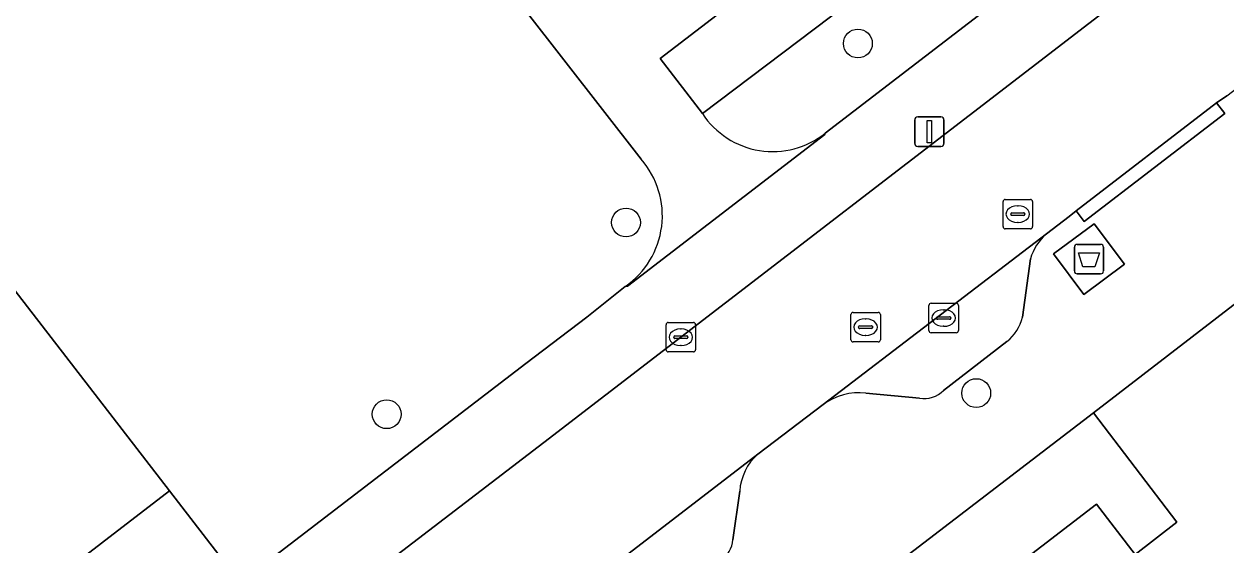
# Model space of a CAD drawing. Extents: x 159352 to 160617, y 385888 to 387323.
# Drawn here: x 160102.65 to 160143.42, y 386787.94 to 386805.61 of the extents above; entities that cross this region are included whole.
import ezdxf

# ---------------------------------------------------------------- set-up
doc = ezdxf.new("R2010")
doc.units = 0
for name, color, linetype in [('IMGEO_Afval_apart_plaats', 7, 'Continuous'), ('IMGEO_Boom', 7, 'Continuous'), ('IMGEO_Erf', 7, 'Continuous'), ('IMGEO_Groenvoorziening', 7, 'Continuous'), ('IMGEO_Kolk', 7, 'Continuous'), ('IMGEO_Lichtmast', 7, 'Continuous'), ('IMGEO_Pand', 7, 'Continuous'), ('IMGEO_Parkeervlak_open', 7, 'Continuous'), ('IMGEO_Rijbaan_lokaal_open', 7, 'Continuous'), ('IMGEO_Rioolput', 7, 'Continuous'), ('IMGEO_Voetpad_gesloten', 7, 'Continuous'), ('IMGEO_Voetpad_open', 7, 'Continuous')]:
    doc.layers.add(name, color=color, linetype=linetype)

msp = doc.modelspace()

# ---------------------------------------------------------------- linework, layer by layer
at = {"layer": 'IMGEO_Afval_apart_plaats'}
for p, q in [((160138.281, 386797.234), (160138.281, 386798.034)), ((160138.281, 386798.034), (160138.281, 386797.234)), ((160138.381, 386798.134), (160139.171, 386798.134)), ((160139.171, 386798.134), (160138.381, 386798.134)), ((160139.271, 386798.034), (160139.271, 386797.234)), ((160139.271, 386797.234), (160139.271, 386798.034)), ((160139.171, 386797.134), (160138.381, 386797.134)), ((160138.381, 386797.134), (160139.171, 386797.134))]:
    msp.add_line(p, q, dxfattribs=at)
msp.add_lwpolyline([(160138.424, 386797.848), (160139.128, 386797.848), (160138.979, 386797.378), (160138.573, 386797.378), (160138.424, 386797.848)], dxfattribs=at)
for centre, start, end in [((160138.381, 386798.034), 90, 180), ((160138.381, 386798.034), 90, 180), ((160139.171, 386798.034), 0, 90), ((160139.171, 386798.034), 360, 90), ((160138.381, 386797.234), 180, 270), ((160138.381, 386797.234), 180, 270), ((160139.171, 386797.234), 270, 0), ((160139.171, 386797.234), 270, 0)]:
    msp.add_arc(centre, 0.1, start, end, dxfattribs=at)
at = {"layer": 'IMGEO_Boom'}
for centre in [(160130.938, 386804.947), (160123.072, 386798.876), (160134.952, 386793.09), (160114.954, 386792.374)]:
    msp.add_circle(centre, 0.489, dxfattribs=at)
at = {"layer": 'IMGEO_Erf'}
msp.add_lwpolyline([(160114.357, 386773.595), (160116.279, 386771.098), (160117.71, 386772.199), (160117.352, 386772.685), (160128.194, 386781.006), (160139.036, 386789.328), (160140.347, 386787.613), (160141.751, 386788.709), (160138.931, 386792.426)], close=True, dxfattribs=at)
at = {"layer": 'IMGEO_Groenvoorziening'}
for points in [[(160103.43, 386821.836), (160102.354, 386821.009), (160100.012, 386819.208), (160090.506, 386811.9), (160092.818, 386808.905), (160107.581, 386789.78), (160109.984, 386786.667), (160119.677, 386794.089), (160121.74, 386795.669), (160123.048, 386796.709)], [(160123.587, 386801.019), (160107.847, 386821.253)], [(160129.831, 386801.906), (160142.612, 386811.733), (160140.867, 386814.054), (160125.664, 386802.571)], [(160072.019, 386757.59), (160086.723, 386768.856), (160084.911, 386771.365), (160084.804, 386771.604), (160084.786, 386771.951), (160084.91, 386772.276), (160085.098, 386772.481), (160107.581, 386789.78), (160092.818, 386808.905), (160069.35, 386790.861), (160066.752, 386793.637), (160052.213, 386782.461)]]:
    msp.add_lwpolyline(points, dxfattribs=at)
for points in [[(160125.664, 386802.571), (160140.867, 386814.054), (160139.365, 386816.052), (160124.233, 386804.438)], [(160107.581, 386789.78), (160085.098, 386772.481), (160084.91, 386772.276), (160084.786, 386771.951), (160084.804, 386771.604), (160084.911, 386771.365), (160086.723, 386768.856), (160109.984, 386786.667)]]:
    msp.add_lwpolyline(points, close=True, dxfattribs=at)
for centre, radius, start, end in [((160128.05, 386804.133), 2.852, 213.2115, 308.6541), ((160121.392, 386799.105), 2.912, 304.6465, 41.0969)]:
    msp.add_arc(centre, radius, start, end, dxfattribs=at)
at = {"layer": 'IMGEO_Kolk'}
for p, q in [((160133.422, 386796.136), (160134.274, 386796.136)), ((160133.347, 386795.21), (160133.347, 386796.062)), ((160133.835, 386795.916), (160133.86, 386795.916)), ((160134.348, 386796.062), (160134.348, 386795.21)), ((160124.43, 386794.559), (160124.43, 386795.411)), ((160124.505, 386795.485), (160125.357, 386795.485)), ((160125.431, 386795.411), (160125.431, 386794.559)), ((160133.606, 386795.63), (160133.606, 386795.642)), ((160134.044, 386795.593), (160133.646, 386795.593)), ((160133.649, 386795.679), (160134.047, 386795.679)), ((160133.858, 386795.356), (160133.833, 386795.356)), ((160134.09, 386795.642), (160134.09, 386795.63)), ((160124.689, 386794.979), (160124.689, 386794.991)), ((160125.127, 386794.942), (160124.729, 386794.942)), ((160124.732, 386795.028), (160125.13, 386795.028)), ((160124.918, 386795.265), (160124.943, 386795.265)), ((160125.173, 386794.991), (160125.173, 386794.979)), ((160134.274, 386795.136), (160133.422, 386795.136)), ((160125.357, 386794.485), (160124.505, 386794.485)), ((160124.941, 386794.705), (160124.916, 386794.705))]:
    msp.add_line(p, q, dxfattribs=at)
for points in [[(160133.422, 386796.136), (160134.274, 386796.136)], [(160133.347, 386795.21), (160133.347, 386796.062)], [(160134.348, 386796.062), (160134.348, 386795.21)], [(160124.43, 386794.559), (160124.43, 386795.411)], [(160124.505, 386795.485), (160125.357, 386795.485)], [(160125.431, 386795.411), (160125.431, 386794.559)], [(160134.274, 386795.136), (160133.422, 386795.136)], [(160125.357, 386794.485), (160124.505, 386794.485)]]:
    msp.add_lwpolyline(points, dxfattribs=at)
for centre, radius, start, end in [((160133.424, 386796.06), 0.0765, 91.552, 178.448), ((160133.424, 386796.06), 0.0765, 91.552, 178.448), ((160134.272, 386796.06), 0.0765, 1.552, 88.448), ((160134.272, 386796.06), 0.0765, 1.552, 88.448), ((160124.507, 386795.409), 0.0765, 91.552, 178.448), ((160124.507, 386795.409), 0.0765, 91.552, 178.448), ((160125.355, 386795.409), 0.0765, 1.552, 88.448), ((160125.355, 386795.409), 0.0765, 1.552, 88.448), ((160133.646, 386795.639), 0.0403, 85.8775, 175.7526), ((160133.643, 386795.629), 0.0366, 178.938, 274.7102), ((160134.047, 386795.636), 0.043, 264.8664, 352.4533), ((160134.051, 386795.641), 0.0386, 1.7309, 96.639), ((160124.729, 386794.988), 0.0403, 85.8775, 175.7526), ((160124.726, 386794.978), 0.0366, 178.938, 274.7102), ((160125.13, 386794.985), 0.043, 264.8664, 352.4533), ((160125.134, 386794.99), 0.0386, 1.7309, 96.639), ((160133.424, 386795.212), 0.0765, 181.552, 268.448), ((160133.424, 386795.212), 0.0765, 181.552, 268.448), ((160134.272, 386795.212), 0.0765, 271.552, 358.448), ((160134.272, 386795.212), 0.0765, 271.552, 358.448), ((160124.507, 386794.561), 0.0765, 181.552, 268.448), ((160124.507, 386794.561), 0.0765, 181.552, 268.448), ((160125.355, 386794.561), 0.0765, 271.552, 358.448), ((160125.355, 386794.561), 0.0765, 271.552, 358.448)]:
    msp.add_arc(centre, radius, start, end, dxfattribs=at)
for centre, major_axis, ratio, start_param, end_param in [((160133.834, 386795.636), (-0.387, 0.002), 0.722429, 4.712389, 7.853982), ((160133.859, 386795.636), (-0.39, 0.002), 0.717154, 1.570796, 4.712389), ((160124.917, 386794.985), (-0.387, 0.002), 0.722429, 4.712389, 7.853982), ((160124.942, 386794.985), (-0.39, 0.002), 0.717154, 1.570796, 4.712389)]:
    msp.add_ellipse(centre, major_axis=major_axis, ratio=ratio, start_param=start_param, end_param=end_param, dxfattribs=at)
at = {"layer": 'IMGEO_Lichtmast'}
for p, q in [((160132.865, 386801.555), (160132.865, 386802.355)), ((160132.865, 386802.355), (160132.865, 386801.555)), ((160132.965, 386802.455), (160133.755, 386802.455)), ((160133.755, 386802.455), (160132.965, 386802.455)), ((160133.855, 386802.355), (160133.855, 386801.555)), ((160133.855, 386801.555), (160133.855, 386802.355)), ((160133.755, 386801.455), (160132.965, 386801.455)), ((160132.965, 386801.455), (160133.755, 386801.455))]:
    msp.add_line(p, q, dxfattribs=at)
msp.add_lwpolyline([(160133.285, 386802.33), (160133.435, 386802.33), (160133.435, 386801.58), (160133.285, 386801.58), (160133.285, 386802.33)], dxfattribs=at)
for centre, start, end in [((160132.965, 386802.355), 90, 180), ((160132.965, 386802.355), 90, 180), ((160133.755, 386802.355), 0, 90), ((160133.755, 386802.355), 360, 90), ((160132.965, 386801.555), 180, 270), ((160132.965, 386801.555), 180, 270), ((160133.755, 386801.555), 270, 0), ((160133.755, 386801.555), 270, 0)]:
    msp.add_arc(centre, 0.1, start, end, dxfattribs=at)
at = {"layer": 'IMGEO_Pand'}
msp.add_lwpolyline([(160144.74, 386781.87), (160140.347, 386787.613), (160139.036, 386789.328), (160128.194, 386781.006), (160133.908, 386773.551)], close=True, dxfattribs=at)
at = {"layer": 'IMGEO_Parkeervlak_open'}
for points in [[(160137.33, 386798.494), (160129.759, 386792.702)], [(160136.521, 386795.671), (160136.792, 386797.647)], [(160133.841, 386793.182), (160135.99, 386794.836)], [(160131.206, 386793.093), (160133.027, 386792.918)], [(160127.543, 386791.02), (160109.072, 386776.812)], [(160126.699, 386788.118), (160126.928, 386789.766)]]:
    msp.add_lwpolyline(points, dxfattribs=at)
for centre, radius, start, end in [((160138.47, 386797.176), 1.742, 130.8426, 164.3114), ((160135.061, 386796.013), 1.5, 308.2862, 346.8069), ((160130.994, 386791.005), 2.098, 84.1953, 126.0467), ((160133.179, 386793.837), 0.932, 260.635, 315.3033), ((160128.768, 386789.641), 1.845, 131.629, 176.1215), ((160125.837, 386788.175), 0.864, 299.8398, 356.209)]:
    msp.add_arc(centre, radius, start, end, dxfattribs=at)
at = {"layer": 'IMGEO_Rijbaan_lokaal_open'}
msp.add_lwpolyline([(160167.519, 386821.63), (160167.742, 386821.817), (160171.889, 386825.008), (160172.227, 386825.25), (160207.329, 386852.201), (160204.504, 386856.016), (160202.747, 386854.665), (160197.523, 386850.669), (160167.628, 386827.818), (160120.288, 386791.413), (160074.907, 386756.678), (160077.86, 386752.983), (160078.225, 386753.194), (160104.75, 386773.486), (160108.861, 386776.65), (160109.072, 386776.812), (160127.543, 386791.02), (160129.759, 386792.702), (160137.33, 386798.494), (160138.099, 386799.083), (160138.341, 386799.274), (160143.107, 386802.929), (160143.456, 386803.176)], close=True, dxfattribs=at)
msp.add_lwpolyline([(160152.492, 386787.818), (160154.826, 386789.595), (160156.642, 386790.999), (160152.231, 386796.746), (160150.778, 386795.661), (160147.987, 386799.4), (160138.931, 386792.426), (160141.751, 386788.709), (160140.347, 386787.613)], dxfattribs=at)
at = {"layer": 'IMGEO_Rioolput'}
for p, q in [((160135.861, 386798.735), (160135.861, 386799.587)), ((160135.936, 386799.661), (160136.788, 386799.661)), ((160136.349, 386799.441), (160136.374, 386799.441)), ((160136.862, 386799.587), (160136.862, 386798.735)), ((160136.12, 386799.155), (160136.12, 386799.167)), ((160136.558, 386799.118), (160136.16, 386799.118)), ((160136.163, 386799.204), (160136.561, 386799.204)), ((160136.604, 386799.167), (160136.604, 386799.155)), ((160136.788, 386798.661), (160135.936, 386798.661)), ((160136.372, 386798.881), (160136.347, 386798.881)), ((160130.699, 386794.902), (160130.699, 386795.754)), ((160130.774, 386795.828), (160131.626, 386795.828)), ((160131.7, 386795.754), (160131.7, 386794.902)), ((160130.958, 386795.322), (160130.958, 386795.334)), ((160131.001, 386795.371), (160131.399, 386795.371)), ((160131.187, 386795.608), (160131.212, 386795.608)), ((160131.442, 386795.334), (160131.442, 386795.322)), ((160131.396, 386795.285), (160130.998, 386795.285)), ((160131.21, 386795.048), (160131.185, 386795.048)), ((160131.626, 386794.828), (160130.774, 386794.828))]:
    msp.add_line(p, q, dxfattribs=at)
for points in [[(160135.861, 386798.735), (160135.861, 386799.587)], [(160135.936, 386799.661), (160136.788, 386799.661)], [(160136.862, 386799.587), (160136.862, 386798.735)], [(160136.788, 386798.661), (160135.936, 386798.661)], [(160130.699, 386794.902), (160130.699, 386795.754)], [(160130.774, 386795.828), (160131.626, 386795.828)], [(160131.7, 386795.754), (160131.7, 386794.902)], [(160131.626, 386794.828), (160130.774, 386794.828)]]:
    msp.add_lwpolyline(points, dxfattribs=at)
for centre, radius, start, end in [((160135.938, 386799.585), 0.0765, 91.552, 178.448), ((160135.938, 386799.585), 0.0765, 91.552, 178.448), ((160136.786, 386799.585), 0.0765, 1.552, 88.448), ((160136.786, 386799.585), 0.0765, 1.552, 88.448), ((160136.16, 386799.164), 0.0403, 85.8775, 175.7526), ((160136.157, 386799.154), 0.0366, 178.938, 274.7102), ((160136.561, 386799.161), 0.043, 264.8664, 352.4533), ((160136.565, 386799.166), 0.0386, 1.7309, 96.639), ((160135.938, 386798.737), 0.0765, 181.552, 268.448), ((160135.938, 386798.737), 0.0765, 181.552, 268.448), ((160136.786, 386798.737), 0.0765, 271.552, 358.448), ((160136.786, 386798.737), 0.0765, 271.552, 358.448), ((160130.776, 386795.752), 0.0765, 91.552, 178.448), ((160130.776, 386795.752), 0.0765, 91.552, 178.448), ((160131.624, 386795.752), 0.0765, 1.552, 88.448), ((160131.624, 386795.752), 0.0765, 1.552, 88.448), ((160130.998, 386795.331), 0.0403, 85.8775, 175.7526), ((160130.995, 386795.321), 0.0366, 178.938, 274.7102), ((160131.399, 386795.328), 0.043, 264.8664, 352.4533), ((160131.403, 386795.333), 0.0386, 1.7309, 96.639), ((160130.776, 386794.904), 0.0765, 181.552, 268.448), ((160130.776, 386794.904), 0.0765, 181.552, 268.448), ((160131.624, 386794.904), 0.0765, 271.552, 358.448), ((160131.624, 386794.904), 0.0765, 271.552, 358.448)]:
    msp.add_arc(centre, radius, start, end, dxfattribs=at)
for centre, major_axis, ratio, start_param, end_param in [((160136.348, 386799.161), (-0.387, 0.002), 0.722429, 4.712389, 7.853982), ((160136.373, 386799.161), (-0.39, 0.002), 0.717154, 1.570796, 4.712389), ((160131.186, 386795.328), (-0.387, 0.002), 0.722429, 4.712389, 7.853982), ((160131.211, 386795.328), (-0.39, 0.002), 0.717154, 1.570796, 4.712389)]:
    msp.add_ellipse(centre, major_axis=major_axis, ratio=ratio, start_param=start_param, end_param=end_param, dxfattribs=at)
at = {"layer": 'IMGEO_Voetpad_gesloten'}
msp.add_lwpolyline([(160138.951, 386798.834), (160137.575, 386797.808), (160138.6, 386796.434), (160139.976, 386797.46)], close=True, dxfattribs=at)
at = {"layer": 'IMGEO_Voetpad_open'}
for points in [[(160216.789, 386868.632), (160207.059, 386861.178), (160205.621, 386860.057), (160191.321, 386849.029), (160189.913, 386847.958), (160175.624, 386837.04), (160174.166, 386835.929), (160159.817, 386824.932), (160158.429, 386823.811), (160144.03, 386812.833), (160142.612, 386811.733), (160129.831, 386801.906), (160129.815, 386801.855), (160123.122, 386796.717), (160123.048, 386796.709), (160121.74, 386795.669), (160119.677, 386794.089), (160109.984, 386786.667), (160086.723, 386768.856), (160072.019, 386757.59)], [(160073.087, 386755.285), (160074.907, 386756.678), (160120.288, 386791.413), (160167.628, 386827.818), (160197.523, 386850.669), (160202.747, 386854.665), (160204.504, 386856.016), (160215.864, 386864.706), (160216.838, 386865.567)], [(160125.664, 386802.571), (160124.233, 386804.438), (160139.365, 386816.052), (160140.867, 386814.054), (160142.612, 386811.733), (160144.03, 386812.833), (160142.279, 386815.143), (160140.768, 386817.136), (160155.157, 386828.244), (160156.642, 386826.232), (160158.429, 386823.811), (160159.817, 386824.932), (160158.035, 386827.26), (160156.515, 386829.245), (160170.833, 386840.232)], [(160107.847, 386821.253), (160123.587, 386801.019)], [(160079.415, 386746.804), (160105.301, 386766.654), (160114.357, 386773.595), (160138.931, 386792.426), (160147.987, 386799.4), (160171.881, 386817.709)], [(160143.456, 386803.176), (160143.107, 386802.929), (160143.39, 386802.576), (160138.617, 386798.907), (160138.341, 386799.274), (160138.099, 386799.083), (160137.33, 386798.494)], [(160123.048, 386796.709), (160123.122, 386796.717), (160129.815, 386801.855), (160129.831, 386801.906)], [(160136.792, 386797.647), (160136.521, 386795.671)], [(160135.99, 386794.836), (160133.841, 386793.182)], [(160133.027, 386792.918), (160131.206, 386793.093)], [(160129.759, 386792.702), (160127.543, 386791.02)], [(160126.928, 386789.766), (160126.699, 386788.118)]]:
    msp.add_lwpolyline(points, dxfattribs=at)
for points in [[(160143.107, 386802.929), (160138.341, 386799.274), (160138.617, 386798.907), (160143.39, 386802.576)], [(160139.976, 386797.46), (160138.6, 386796.434), (160137.575, 386797.808), (160138.951, 386798.834)]]:
    msp.add_lwpolyline(points, close=True, dxfattribs=at)
for centre, radius, start, end in [((160128.05, 386804.133), 2.852, 213.2115, 308.6541), ((160121.392, 386799.105), 2.912, 304.6465, 41.0969), ((160138.47, 386797.176), 1.742, 130.8426, 164.3114), ((160135.061, 386796.013), 1.5, 308.2862, 346.8069), ((160130.994, 386791.005), 2.098, 84.1953, 126.0467), ((160133.179, 386793.837), 0.932, 260.635, 315.3033), ((160128.768, 386789.641), 1.845, 131.629, 176.1215), ((160125.837, 386788.175), 0.864, 299.8398, 356.209)]:
    msp.add_arc(centre, radius, start, end, dxfattribs=at)

doc.saveas('drawing.dxf')
